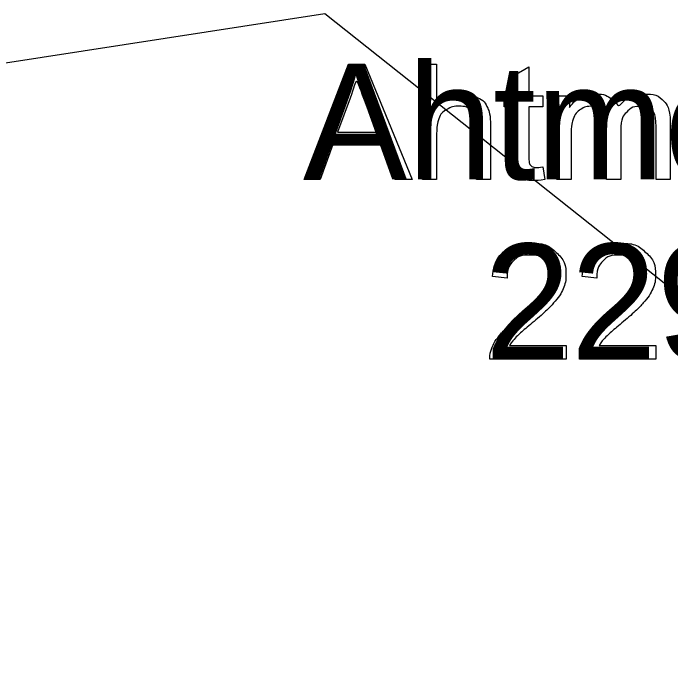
# Model space of a CAD drawing. Extents: x 700746 to 706058, y 6570320 to 6580460.
# Drawn here: x 702756.93 to 702789.39, y 6575736.1 to 6575769.32 of the extents above; entities that cross this region are included whole.
import ezdxf

# ---------------------------------------------------------------- set-up
doc = ezdxf.new("R2010")
doc.units = 0
doc.layers.add('kataster', color=7, linetype='Continuous')
doc.layers.add('Plokid', color=7, linetype='Continuous')

msp = doc.modelspace()

# ---------------------------------------------------------------- linework, layer by layer
at = {"layer": 'kataster'}
for points in [[(702771.288, 6575761.115), (702773.479, 6575766.815), (702774.295, 6575766.815), (702776.623, 6575761.115), (702775.764, 6575761.115), (702775.104, 6575762.84), (702772.713, 6575762.84), (702772.088, 6575761.115), (702771.288, 6575761.115)], [(702777.137, 6575761.115), (702777.137, 6575766.815), (702777.836, 6575766.815), (702777.836, 6575764.769)], [(702781.69, 6575762.324), (702781.69, 6575764.704), (702781.173, 6575764.704), (702781.173, 6575765.247), (702781.69, 6575765.247), (702781.69, 6575766.27), (702782.389, 6575766.689), (702782.389, 6575765.247), (702783.089, 6575765.247), (702783.089, 6575764.704), (702782.389, 6575764.704), (702782.389, 6575762.283)], [(702783.774, 6575761.115), (702783.774, 6575765.247), (702784.4, 6575765.247), (702784.4, 6575764.664)], [(702773.561, 6575765.127), (702772.931, 6575763.453)], [(702772.931, 6575763.453), (702774.867, 6575763.453), (702774.269, 6575765.035)], [(702789.374, 6575763.95), (702789.374, 6575761.115), (702788.675, 6575761.115), (702788.675, 6575763.715)], [(702780.499, 6575763.732), (702780.499, 6575761.115), (702779.8, 6575761.115), (702779.8, 6575763.731)], [(702786.928, 6575763.513), (702786.928, 6575761.115), (702786.229, 6575761.115), (702786.229, 6575763.797)], [(702777.836, 6575763.374), (702777.836, 6575761.115), (702777.137, 6575761.115)], [(702784.474, 6575763.257), (702784.474, 6575761.115), (702783.774, 6575761.115)], [(702783.089, 6575761.739), (702783.189, 6575761.121)], [(702781.315, 6575756.239), (702780.594, 6575756.313)], [(702785.742, 6575756.239), (702785.021, 6575756.313)], [(702784.23, 6575752.912), (702784.23, 6575752.238), (702780.463, 6575752.238)], [(702781.436, 6575752.912), (702784.23, 6575752.912)], [(702788.657, 6575752.912), (702788.657, 6575752.238), (702784.89, 6575752.238)], [(702785.863, 6575752.912), (702788.657, 6575752.912)]]:
    msp.add_lwpolyline(points, dxfattribs=at)
for points in [[(702774.269, 6575765.035), (702774.001, 6575765.756), (702773.867, 6575766.216), (702773.755, 6575765.669), (702773.561, 6575765.127)], [(702777.836, 6575764.769), (702778.326, 6575765.338), (702779.073, 6575765.338), (702779.531, 6575765.338), (702779.87, 6575765.157), (702780.208, 6575764.976), (702780.354, 6575764.658), (702780.499, 6575764.339), (702780.499, 6575763.732)], [(702784.4, 6575764.664), (702784.594, 6575764.968), (702784.917, 6575765.153), (702785.24, 6575765.338), (702785.653, 6575765.338), (702786.112, 6575765.338), (702786.405, 6575765.147), (702786.699, 6575764.956), (702786.82, 6575764.613), (702787.31, 6575765.338), (702788.097, 6575765.338), (702788.712, 6575765.338), (702789.043, 6575764.998), (702789.374, 6575764.658), (702789.374, 6575763.95)], [(702779.8, 6575763.731), (702779.8, 6575764.256), (702779.572, 6575764.495), (702779.345, 6575764.734), (702778.929, 6575764.734), (702778.618, 6575764.734), (702778.344, 6575764.573), (702778.069, 6575764.412), (702777.953, 6575764.136), (702777.836, 6575763.86), (702777.836, 6575763.374)], [(702786.229, 6575763.797), (702786.229, 6575764.263), (702786.058, 6575764.497), (702785.887, 6575764.73), (702785.497, 6575764.73), (702785.202, 6575764.73), (702784.951, 6575764.574), (702784.7, 6575764.419), (702784.587, 6575764.12), (702784.474, 6575763.82), (702784.474, 6575763.257)], [(702788.675, 6575763.715), (702788.675, 6575764.135), (702788.607, 6575764.32), (702788.539, 6575764.504), (702788.36, 6575764.617), (702788.181, 6575764.73), (702787.94, 6575764.73), (702787.504, 6575764.73), (702787.216, 6575764.44), (702786.928, 6575764.151), (702786.928, 6575763.513)], [(702783.189, 6575761.121), (702782.894, 6575761.059), (702782.661, 6575761.059), (702782.28, 6575761.059), (702782.07, 6575761.179), (702781.861, 6575761.3), (702781.775, 6575761.497), (702781.69, 6575761.694), (702781.69, 6575762.324)], [(702782.389, 6575762.283), (702782.389, 6575761.983), (702782.426, 6575761.898), (702782.463, 6575761.812), (702782.546, 6575761.761), (702782.629, 6575761.71), (702782.783, 6575761.71), (702782.899, 6575761.71), (702783.089, 6575761.739)], [(702780.594, 6575756.313), (702780.667, 6575757.117), (702781.15, 6575757.539), (702781.632, 6575757.96), (702782.444, 6575757.96), (702783.265, 6575757.96), (702783.743, 6575757.505), (702784.221, 6575757.051), (702784.221, 6575756.378), (702784.221, 6575756.036), (702784.081, 6575755.706), (702783.942, 6575755.376), (702783.617, 6575755.011), (702783.293, 6575754.645), (702782.54, 6575754.008), (702781.91, 6575753.479), (702781.732, 6575753.291), (702781.553, 6575753.102), (702781.436, 6575752.912)], [(702785.021, 6575756.313), (702785.094, 6575757.117), (702785.577, 6575757.539), (702786.059, 6575757.96), (702786.871, 6575757.96), (702787.692, 6575757.96), (702788.17, 6575757.505), (702788.648, 6575757.051), (702788.648, 6575756.378), (702788.648, 6575756.036), (702788.508, 6575755.706), (702788.369, 6575755.376), (702788.044, 6575755.011), (702787.72, 6575754.645), (702786.967, 6575754.008), (702786.337, 6575753.479), (702786.159, 6575753.291), (702785.98, 6575753.102), (702785.863, 6575752.912)], [(702780.463, 6575752.238), (702780.455, 6575752.491), (702780.545, 6575752.725), (702780.689, 6575753.11), (702781.006, 6575753.483), (702781.323, 6575753.856), (702781.921, 6575754.345), (702782.849, 6575755.108), (702783.174, 6575755.553), (702783.5, 6575755.998), (702783.5, 6575756.395), (702783.5, 6575756.811), (702783.203, 6575757.096), (702782.906, 6575757.382), (702782.429, 6575757.382), (702781.924, 6575757.382), (702781.621, 6575757.079), (702781.319, 6575756.776), (702781.315, 6575756.239)], [(702784.89, 6575752.238), (702784.882, 6575752.491), (702784.972, 6575752.725), (702785.116, 6575753.11), (702785.433, 6575753.483), (702785.75, 6575753.856), (702786.348, 6575754.345), (702787.276, 6575755.108), (702787.602, 6575755.553), (702787.927, 6575755.998), (702787.927, 6575756.395), (702787.927, 6575756.811), (702787.63, 6575757.096), (702787.333, 6575757.382), (702786.856, 6575757.382), (702786.351, 6575757.382), (702786.048, 6575757.079), (702785.746, 6575756.776), (702785.742, 6575756.239)]]:
    msp.add_open_spline(points, degree=3, dxfattribs=at)
at = {"layer": 'Plokid'}
msp.add_lwpolyline([(702742.56, 6575764.72), (702772.31, 6575769.32), (702804.25, 6575743.96), (702819.45, 6575609.09), (702719.35, 6575586.09), (702694.82, 6575611.73)], close=True, dxfattribs=at)

# ---------------------------------------------------------------- texts
at = {"layer": 'kataster'}
for s, p in [('Ahtme metskond 25', (702771.298, 6575761.115)), ('22901:001:0239', (702780.224, 6575752.238))]:
    msp.add_text(s, height=5.7, dxfattribs=at).set_placement(p)

doc.saveas('drawing.dxf')
